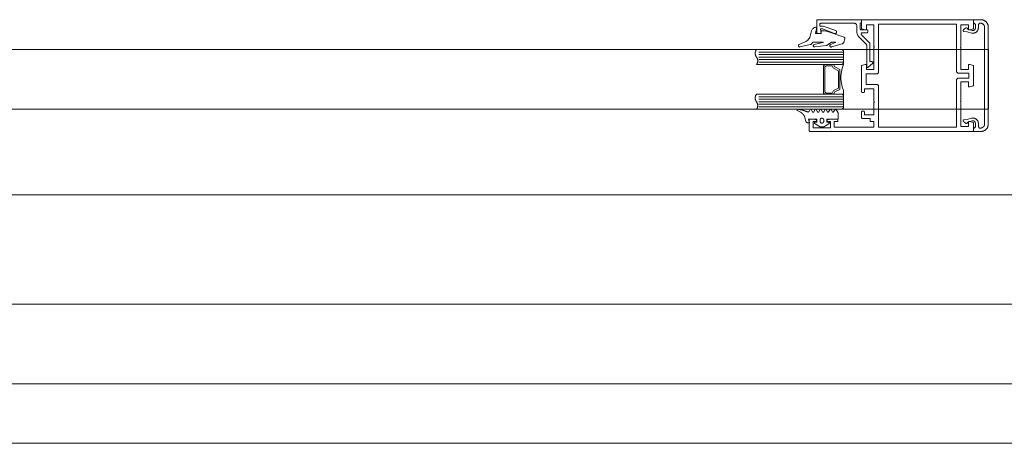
# Model space of a CAD drawing. Header units: millimetres. Extents: x -13532 to 2392, y -5241 to 5322.
# Tile 360 of 401: x -2053 to -2013, y -2001 to -1984. Entities that reach past the tile are written whole.
import ezdxf

# ---------------------------------------------------------------- set-up
doc = ezdxf.new("R2010")
doc.units = ezdxf.units.MM
doc.layers.add('cz-sr', color=150, linetype='Continuous', lineweight=15)
doc.layers.add('drzwi - AGP1', color=7, linetype='Continuous', lineweight=13, true_color=0x7f7f7f)
doc.layers.add('uwagi', color=7, linetype='Continuous', lineweight=50, true_color=0xf82f6b, plot=False)

# ---------------------------------------------------------------- blocks, each defined once
blk = doc.blocks.new('fff')
at = {"layer": 'drzwi - AGP1'}
for p, q in [((-16292.432, 1096.604), (-16295.832, 1096.604)), ((-16292.432, 1096.504), (-16295.832, 1096.504)), ((-16292.432, 1096.404), (-16295.832, 1096.404)), ((-16292.432, 1096.304), (-16295.832, 1096.304)), ((-16292.432, 1096.204), (-16295.832, 1096.204)), ((-16292.432, 1094.804), (-16295.832, 1094.804)), ((-16292.432, 1094.704), (-16295.832, 1094.704)), ((-16292.432, 1094.604), (-16295.832, 1094.604)), ((-16292.432, 1094.504), (-16295.832, 1094.504)), ((-16292.432, 1094.404), (-16295.832, 1094.404))]:
    blk.add_line(p, q, dxfattribs=at)
for points in [[(-16293.107, 1093.804), (-16293.107, 1093.804), (-16292.957, 1093.804), (-16292.957, 1093.554), (-16293.657, 1093.554), (-16293.657, 1093.804), (-16293.507, 1093.804), (-16293.507, 1093.808), (-16293.507, 1093.813), (-16293.508, 1093.817), (-16293.508, 1093.821), (-16293.509, 1093.826), (-16293.51, 1093.83), (-16293.511, 1093.834), (-16293.513, 1093.838), (-16293.514, 1093.842), (-16293.516, 1093.846), (-16293.518, 1093.85), (-16293.52, 1093.854), (-16293.522, 1093.858), (-16293.525, 1093.861), (-16293.527, 1093.865), (-16293.53, 1093.868), (-16293.533, 1093.872), (-16293.536, 1093.875), (-16293.539, 1093.878), (-16293.542, 1093.881), (-16293.546, 1093.883), (-16293.549, 1093.886), (-16293.553, 1093.888), (-16293.557, 1093.891), (-16293.561, 1093.893), (-16293.564, 1093.895), (-16293.568, 1093.896), (-16293.572, 1093.898), (-16293.577, 1093.899), (-16293.581, 1093.901), (-16293.585, 1093.902), (-16293.589, 1093.903), (-16293.594, 1093.903), (-16293.598, 1093.904), (-16293.602, 1093.904), (-16293.607, 1093.904), (-16293.807, 1093.904), (-16293.807, 1093.429), (-16293.782, 1093.404), (-16287.207, 1093.404), (-16287.207, 1093.764), (-16287.357, 1093.804), (-16287.407, 1093.804), (-16287.407, 1093.604), (-16287.707, 1093.604), (-16287.707, 1094.579), (-16287.727, 1094.599), (-16287.707, 1094.619), (-16287.707, 1095.404), (-16287.407, 1095.404), (-16287.407, 1095.204), (-16287.354, 1095.204), (-16287.207, 1095.243), (-16287.207, 1096.064), (-16287.354, 1096.104), (-16287.407, 1096.104), (-16287.407, 1095.904), (-16287.707, 1095.904), (-16287.707, 1096.784), (-16287.727, 1096.804), (-16287.707, 1096.824), (-16287.707, 1097.704), (-16287.407, 1097.704), (-16287.407, 1097.504), (-16287.357, 1097.504), (-16287.207, 1097.544), (-16287.207, 1097.904), (-16291.707, 1097.904), (-16291.707, 1097.544), (-16291.557, 1097.504), (-16291.507, 1097.504), (-16291.507, 1097.704), (-16291.207, 1097.704), (-16291.207, 1096.824), (-16291.187, 1096.804), (-16291.207, 1096.784), (-16291.207, 1095.904), (-16291.507, 1095.904), (-16291.507, 1096.104), (-16291.56, 1096.104), (-16291.707, 1096.064), (-16291.707, 1094.994), (-16291.687, 1094.974), (-16291.607, 1094.974), (-16291.587, 1094.994), (-16291.587, 1095.124), (-16291.206, 1095.124), (-16291.206, 1094.619), (-16291.186, 1094.599), (-16291.206, 1094.579), (-16291.206, 1094.074), (-16291.586, 1094.074), (-16291.586, 1094.204), (-16291.606, 1094.224), (-16291.686, 1094.224), (-16291.706, 1094.204), (-16291.706, 1093.954), (-16291.686, 1093.934), (-16291.356, 1093.934), (-16291.356, 1093.804), (-16291.206, 1093.804), (-16291.206, 1093.584), (-16292.807, 1093.584), (-16292.807, 1093.804), (-16292.657, 1093.804), (-16292.657, 1093.904), (-16293.007, 1093.904), (-16293.011, 1093.904), (-16293.015, 1093.904), (-16293.02, 1093.903), (-16293.024, 1093.903), (-16293.028, 1093.902), (-16293.032, 1093.901), (-16293.037, 1093.9), (-16293.041, 1093.898), (-16293.045, 1093.897), (-16293.049, 1093.895), (-16293.053, 1093.893), (-16293.057, 1093.891), (-16293.06, 1093.889), (-16293.064, 1093.886), (-16293.067, 1093.884), (-16293.071, 1093.881), (-16293.074, 1093.878), (-16293.077, 1093.875), (-16293.08, 1093.872), (-16293.083, 1093.869), (-16293.086, 1093.865), (-16293.089, 1093.862), (-16293.091, 1093.858), (-16293.093, 1093.854), (-16293.095, 1093.85), (-16293.097, 1093.847), (-16293.099, 1093.843), (-16293.101, 1093.838), (-16293.102, 1093.834), (-16293.103, 1093.83), (-16293.104, 1093.826), (-16293.105, 1093.822), (-16293.106, 1093.817), (-16293.106, 1093.813), (-16293.107, 1093.809), (-16293.107, 1093.804)], [(-16291.441, 1095.991), (-16291.261, 1096.148), (-16291.256, 1096.152), (-16291.253, 1096.157), (-16291.25, 1096.163), (-16291.248, 1096.169), (-16291.247, 1096.175), (-16291.246, 1096.181), (-16291.247, 1096.187), (-16291.249, 1096.193), (-16291.251, 1096.198), (-16291.255, 1096.203), (-16291.259, 1096.208), (-16291.263, 1096.212), (-16291.269, 1096.215), (-16291.274, 1096.217), (-16291.28, 1096.218), (-16291.286, 1096.219), (-16291.367, 1096.219), (-16291.367, 1096.921), (-16291.368, 1096.936), (-16291.372, 1096.952), (-16291.378, 1096.966), (-16291.386, 1096.98), (-16291.396, 1096.992), (-16291.703, 1097.298), (-16291.708, 1097.304), (-16291.712, 1097.311), (-16291.716, 1097.318), (-16291.717, 1097.326), (-16291.718, 1097.334), (-16291.717, 1097.342), (-16291.716, 1097.349), (-16291.712, 1097.356), (-16291.708, 1097.363), (-16291.703, 1097.369), (-16291.697, 1097.374), (-16291.691, 1097.378), (-16291.684, 1097.381), (-16291.676, 1097.383), (-16291.668, 1097.384), (-16291.483, 1097.384), (-16291.48, 1097.384), (-16291.476, 1097.385), (-16291.472, 1097.386), (-16291.469, 1097.388), (-16291.466, 1097.391), (-16291.463, 1097.394), (-16291.461, 1097.397), (-16291.46, 1097.401), (-16291.459, 1097.405), (-16291.459, 1097.409), (-16291.459, 1097.479), (-16291.459, 1097.483), (-16291.46, 1097.487), (-16291.461, 1097.49), (-16291.463, 1097.493), (-16291.466, 1097.496), (-16291.469, 1097.499), (-16291.472, 1097.501), (-16291.476, 1097.503), (-16291.48, 1097.503), (-16291.483, 1097.504), (-16291.732, 1097.504), (-16291.736, 1097.504), (-16291.739, 1097.505), (-16291.743, 1097.506), (-16291.746, 1097.508), (-16291.749, 1097.511), (-16291.752, 1097.514), (-16291.754, 1097.517), (-16291.755, 1097.521), (-16291.756, 1097.525), (-16291.757, 1097.529), (-16291.757, 1097.759), (-16291.756, 1097.763), (-16291.755, 1097.766), (-16291.754, 1097.77), (-16291.752, 1097.773), (-16291.749, 1097.776), (-16291.746, 1097.779), (-16291.743, 1097.781), (-16291.739, 1097.782), (-16291.736, 1097.783), (-16291.732, 1097.784), (-16291.707, 1097.784), (-16291.707, 1097.904), (-16293.482, 1097.904), (-16293.486, 1097.903), (-16293.49, 1097.902), (-16293.493, 1097.901), (-16293.496, 1097.899), (-16293.499, 1097.896), (-16293.502, 1097.893), (-16293.504, 1097.89), (-16293.506, 1097.886), (-16293.506, 1097.883), (-16293.507, 1097.879), (-16293.507, 1097.404), (-16293.506, 1097.396), (-16293.504, 1097.388), (-16293.501, 1097.381), (-16293.497, 1097.374), (-16293.492, 1097.369), (-16293.486, 1097.363), (-16293.479, 1097.359), (-16293.472, 1097.356), (-16293.464, 1097.355), (-16293.457, 1097.354), (-16293.327, 1097.354), (-16293.357, 1097.534), (-16293.277, 1097.534), (-16292.787, 1097.356), (-16292.778, 1097.353), (-16292.769, 1097.352), (-16292.759, 1097.352), (-16292.75, 1097.355), (-16292.741, 1097.358), (-16292.733, 1097.362), (-16292.726, 1097.368), (-16292.719, 1097.375), (-16292.714, 1097.383), (-16292.71, 1097.392), (-16292.708, 1097.401), (-16292.707, 1097.41), (-16292.707, 1097.419), (-16292.709, 1097.429), (-16292.712, 1097.437), (-16292.717, 1097.446), (-16292.723, 1097.453), (-16292.73, 1097.459), (-16292.738, 1097.465), (-16292.746, 1097.468), (-16293.256, 1097.654), (-16293.387, 1097.654), (-16293.387, 1097.714), (-16293.386, 1097.722), (-16293.384, 1097.729), (-16293.381, 1097.737), (-16293.377, 1097.743), (-16293.372, 1097.749), (-16293.366, 1097.754), (-16293.359, 1097.758), (-16293.352, 1097.761), (-16293.344, 1097.763), (-16293.337, 1097.764), (-16291.997, 1097.764), (-16291.981, 1097.763), (-16291.966, 1097.759), (-16291.951, 1097.753), (-16291.938, 1097.745), (-16291.926, 1097.735), (-16291.916, 1097.723), (-16291.908, 1097.709), (-16291.902, 1097.695), (-16291.898, 1097.68), (-16291.897, 1097.664), (-16291.897, 1097.459), (-16291.892, 1097.397), (-16291.877, 1097.336), (-16291.853, 1097.278), (-16291.82, 1097.224), (-16291.78, 1097.177), (-16291.511, 1096.908), (-16291.506, 1096.902), (-16291.502, 1096.896), (-16291.499, 1096.888), (-16291.497, 1096.881), (-16291.497, 1096.873), (-16291.497, 1096.014), (-16291.495, 1096.008), (-16291.493, 1096.003), (-16291.491, 1095.998), (-16291.487, 1095.994), (-16291.483, 1095.99), (-16291.478, 1095.987), (-16291.473, 1095.985), (-16291.468, 1095.984), (-16291.462, 1095.983), (-16291.457, 1095.984), (-16291.451, 1095.985), (-16291.446, 1095.988), (-16291.441, 1095.991)], [(-16287.177, 1097.769), (-16287.127, 1097.719), (-16287.127, 1097.574), (-16287.127, 1097.569), (-16287.128, 1097.564), (-16287.128, 1097.559), (-16287.129, 1097.554), (-16287.13, 1097.549), (-16287.132, 1097.544), (-16287.133, 1097.539), (-16287.135, 1097.534), (-16287.137, 1097.53), (-16287.14, 1097.525), (-16287.142, 1097.521), (-16287.145, 1097.517), (-16287.148, 1097.513), (-16287.152, 1097.509), (-16287.155, 1097.505), (-16287.159, 1097.501), (-16287.162, 1097.498), (-16287.166, 1097.495), (-16287.17, 1097.492), (-16287.175, 1097.489), (-16287.179, 1097.486), (-16287.184, 1097.484), (-16287.188, 1097.482), (-16287.193, 1097.48), (-16287.198, 1097.478), (-16287.203, 1097.477), (-16287.208, 1097.476), (-16287.213, 1097.475), (-16287.218, 1097.474), (-16287.223, 1097.474), (-16287.228, 1097.474), (-16287.233, 1097.474), (-16287.238, 1097.475), (-16287.243, 1097.475), (-16287.248, 1097.476), (-16287.253, 1097.477), (-16287.437, 1097.527), (-16287.453, 1097.57), (-16287.487, 1097.584), (-16287.491, 1097.582), (-16287.496, 1097.58), (-16287.501, 1097.578), (-16287.505, 1097.576), (-16287.51, 1097.574), (-16287.514, 1097.572), (-16287.519, 1097.569), (-16287.523, 1097.567), (-16287.527, 1097.564), (-16287.532, 1097.562), (-16287.536, 1097.559), (-16287.54, 1097.556), (-16287.544, 1097.553), (-16287.549, 1097.55), (-16287.553, 1097.547), (-16287.557, 1097.544), (-16287.561, 1097.541), (-16287.565, 1097.538), (-16287.569, 1097.535), (-16287.572, 1097.532), (-16287.576, 1097.528), (-16287.58, 1097.525), (-16287.584, 1097.521), (-16287.587, 1097.518), (-16287.591, 1097.514), (-16287.594, 1097.51), (-16287.598, 1097.507), (-16287.601, 1097.503), (-16287.604, 1097.499), (-16287.607, 1097.495), (-16287.611, 1097.491), (-16287.614, 1097.487), (-16287.617, 1097.483), (-16287.62, 1097.479), (-16287.623, 1097.475), (-16287.625, 1097.471), (-16287.607, 1097.432), (-16287.461, 1097.419), (-16287.284, 1097.372), (-16287.273, 1097.369), (-16287.262, 1097.367), (-16287.251, 1097.366), (-16287.24, 1097.365), (-16287.229, 1097.364), (-16287.218, 1097.365), (-16287.206, 1097.365), (-16287.195, 1097.367), (-16287.184, 1097.369), (-16287.173, 1097.371), (-16287.163, 1097.374), (-16287.152, 1097.378), (-16287.141, 1097.382), (-16287.131, 1097.386), (-16287.121, 1097.391), (-16287.112, 1097.397), (-16287.102, 1097.403), (-16287.093, 1097.41), (-16287.085, 1097.417), (-16287.076, 1097.424), (-16287.068, 1097.432), (-16287.061, 1097.441), (-16287.054, 1097.449), (-16287.047, 1097.458), (-16287.041, 1097.468), (-16287.035, 1097.477), (-16287.03, 1097.487), (-16287.025, 1097.497), (-16287.021, 1097.508), (-16287.017, 1097.518), (-16287.014, 1097.529), (-16287.012, 1097.54), (-16287.01, 1097.551), (-16287.008, 1097.562), (-16287.007, 1097.573), (-16287.007, 1097.584), (-16287.007, 1097.717), (-16286.957, 1097.767), (-16286.915, 1097.766), (-16286.908, 1097.766), (-16286.901, 1097.766), (-16286.895, 1097.765), (-16286.888, 1097.764), (-16286.881, 1097.762), (-16286.874, 1097.761), (-16286.867, 1097.759), (-16286.861, 1097.756), (-16286.854, 1097.754), (-16286.848, 1097.751), (-16286.842, 1097.748), (-16286.836, 1097.744), (-16286.83, 1097.741), (-16286.824, 1097.737), (-16286.819, 1097.733), (-16286.813, 1097.728), (-16286.808, 1097.724), (-16286.803, 1097.719), (-16286.798, 1097.714), (-16286.794, 1097.709), (-16286.789, 1097.703), (-16286.785, 1097.698), (-16286.781, 1097.692), (-16286.778, 1097.686), (-16286.775, 1097.68), (-16286.772, 1097.674), (-16286.769, 1097.667), (-16286.766, 1097.661), (-16286.764, 1097.654), (-16286.762, 1097.648), (-16286.76, 1097.641), (-16286.759, 1097.634), (-16286.758, 1097.627), (-16286.757, 1097.62), (-16286.757, 1097.613), (-16286.757, 1097.606), (-16286.757, 1093.707), (-16286.757, 1093.7), (-16286.757, 1093.693), (-16286.758, 1093.686), (-16286.759, 1093.679), (-16286.76, 1093.672), (-16286.762, 1093.666), (-16286.764, 1093.659), (-16286.766, 1093.652), (-16286.769, 1093.646), (-16286.772, 1093.639), (-16286.775, 1093.633), (-16286.778, 1093.627), (-16286.781, 1093.621), (-16286.785, 1093.615), (-16286.789, 1093.61), (-16286.794, 1093.604), (-16286.798, 1093.599), (-16286.803, 1093.594), (-16286.808, 1093.589), (-16286.813, 1093.585), (-16286.819, 1093.58), (-16286.824, 1093.576), (-16286.83, 1093.572), (-16286.836, 1093.569), (-16286.842, 1093.565), (-16286.848, 1093.562), (-16286.854, 1093.559), (-16286.861, 1093.557), (-16286.867, 1093.554), (-16286.874, 1093.552), (-16286.881, 1093.551), (-16286.888, 1093.549), (-16286.895, 1093.548), (-16286.901, 1093.547), (-16286.908, 1093.547), (-16286.915, 1093.547), (-16286.957, 1093.546), (-16287.007, 1093.596), (-16287.007, 1093.729), (-16287.007, 1093.74), (-16287.008, 1093.751), (-16287.01, 1093.762), (-16287.012, 1093.773), (-16287.014, 1093.784), (-16287.017, 1093.795), (-16287.021, 1093.805), (-16287.025, 1093.816), (-16287.03, 1093.826), (-16287.035, 1093.836), (-16287.041, 1093.846), (-16287.047, 1093.855), (-16287.054, 1093.864), (-16287.061, 1093.873), (-16287.068, 1093.881), (-16287.076, 1093.889), (-16287.085, 1093.896), (-16287.093, 1093.903), (-16287.102, 1093.91), (-16287.112, 1093.916), (-16287.121, 1093.922), (-16287.131, 1093.927), (-16287.141, 1093.931), (-16287.152, 1093.935), (-16287.163, 1093.939), (-16287.173, 1093.942), (-16287.184, 1093.944), (-16287.195, 1093.946), (-16287.206, 1093.948), (-16287.218, 1093.948), (-16287.229, 1093.949), (-16287.24, 1093.948), (-16287.251, 1093.947), (-16287.262, 1093.946), (-16287.273, 1093.944), (-16287.284, 1093.941), (-16287.461, 1093.894), (-16287.607, 1093.881), (-16287.625, 1093.842), (-16287.623, 1093.838), (-16287.62, 1093.834), (-16287.617, 1093.83), (-16287.614, 1093.826), (-16287.611, 1093.822), (-16287.607, 1093.818), (-16287.604, 1093.814), (-16287.601, 1093.81), (-16287.598, 1093.806), (-16287.594, 1093.803), (-16287.591, 1093.799), (-16287.587, 1093.795), (-16287.584, 1093.792), (-16287.58, 1093.788), (-16287.576, 1093.785), (-16287.572, 1093.782), (-16287.569, 1093.778), (-16287.565, 1093.775), (-16287.561, 1093.772), (-16287.557, 1093.769), (-16287.553, 1093.766), (-16287.549, 1093.763), (-16287.544, 1093.76), (-16287.54, 1093.757), (-16287.536, 1093.754), (-16287.532, 1093.752), (-16287.527, 1093.749), (-16287.523, 1093.746), (-16287.519, 1093.744), (-16287.514, 1093.742), (-16287.51, 1093.739), (-16287.505, 1093.737), (-16287.501, 1093.735), (-16287.496, 1093.733), (-16287.491, 1093.731), (-16287.487, 1093.729), (-16287.453, 1093.743), (-16287.437, 1093.786), (-16287.253, 1093.836), (-16287.248, 1093.837), (-16287.243, 1093.838), (-16287.238, 1093.838), (-16287.233, 1093.839), (-16287.228, 1093.839), (-16287.223, 1093.839), (-16287.218, 1093.839), (-16287.213, 1093.838), (-16287.208, 1093.837), (-16287.203, 1093.836), (-16287.198, 1093.835), (-16287.193, 1093.833), (-16287.188, 1093.831), (-16287.184, 1093.829), (-16287.179, 1093.827), (-16287.175, 1093.824), (-16287.17, 1093.821), (-16287.166, 1093.818), (-16287.162, 1093.815), (-16287.159, 1093.812), (-16287.155, 1093.808), (-16287.152, 1093.804), (-16287.148, 1093.8), (-16287.145, 1093.796), (-16287.142, 1093.792), (-16287.14, 1093.788), (-16287.137, 1093.783), (-16287.135, 1093.779), (-16287.133, 1093.774), (-16287.132, 1093.769), (-16287.13, 1093.764), (-16287.129, 1093.759), (-16287.128, 1093.754), (-16287.128, 1093.749), (-16287.127, 1093.744), (-16287.127, 1093.739), (-16287.127, 1093.594), (-16287.177, 1093.544), (-16287.207, 1093.544), (-16287.207, 1093.404), (-16286.904, 1093.407), (-16286.891, 1093.407), (-16286.878, 1093.408), (-16286.865, 1093.41), (-16286.852, 1093.412), (-16286.84, 1093.414), (-16286.827, 1093.418), (-16286.814, 1093.421), (-16286.802, 1093.426), (-16286.79, 1093.43), (-16286.778, 1093.436), (-16286.767, 1093.441), (-16286.755, 1093.448), (-16286.744, 1093.455), (-16286.733, 1093.462), (-16286.723, 1093.47), (-16286.713, 1093.478), (-16286.703, 1093.486), (-16286.694, 1093.496), (-16286.685, 1093.505), (-16286.676, 1093.515), (-16286.668, 1093.525), (-16286.66, 1093.535), (-16286.653, 1093.546), (-16286.646, 1093.557), (-16286.64, 1093.569), (-16286.634, 1093.581), (-16286.629, 1093.593), (-16286.625, 1093.605), (-16286.62, 1093.617), (-16286.617, 1093.629), (-16286.614, 1093.642), (-16286.611, 1093.655), (-16286.609, 1093.668), (-16286.608, 1093.681), (-16286.607, 1093.694), (-16286.607, 1093.707), (-16286.607, 1097.606), (-16286.607, 1097.619), (-16286.608, 1097.632), (-16286.609, 1097.645), (-16286.611, 1097.658), (-16286.614, 1097.671), (-16286.617, 1097.684), (-16286.62, 1097.696), (-16286.625, 1097.708), (-16286.629, 1097.721), (-16286.634, 1097.732), (-16286.64, 1097.744), (-16286.646, 1097.756), (-16286.653, 1097.767), (-16286.66, 1097.778), (-16286.668, 1097.788), (-16286.676, 1097.798), (-16286.685, 1097.808), (-16286.694, 1097.818), (-16286.703, 1097.827), (-16286.713, 1097.835), (-16286.723, 1097.843), (-16286.733, 1097.851), (-16286.744, 1097.858), (-16286.755, 1097.865), (-16286.767, 1097.872), (-16286.778, 1097.877), (-16286.79, 1097.883), (-16286.802, 1097.888), (-16286.814, 1097.892), (-16286.827, 1097.896), (-16286.84, 1097.899), (-16286.852, 1097.901), (-16286.865, 1097.903), (-16286.878, 1097.905), (-16286.891, 1097.906), (-16286.904, 1097.906), (-16287.207, 1097.909), (-16287.207, 1097.769), (-16287.177, 1097.769)], [(-16293.766, 1096.906), (-16293.751, 1096.911), (-16293.737, 1096.917), (-16293.725, 1096.926), (-16293.714, 1096.937), (-16293.704, 1096.949), (-16293.668, 1097.006), (-16293.264, 1097.006), (-16293.262, 1097.005), (-16293.26, 1097.005), (-16293.259, 1097.005), (-16293.258, 1097.004), (-16293.256, 1097.003), (-16293.256, 1097.002), (-16293.255, 1097), (-16293.254, 1096.999), (-16293.254, 1096.997), (-16293.253, 1096.996), (-16293.254, 1096.994), (-16293.254, 1096.993), (-16293.254, 1096.991), (-16293.255, 1096.99), (-16293.256, 1096.989), (-16293.257, 1096.988), (-16293.259, 1096.987), (-16293.26, 1096.986), (-16293.261, 1096.986), (-16293.606, 1096.913), (-16293.614, 1096.91), (-16293.621, 1096.907), (-16293.628, 1096.902), (-16293.634, 1096.896), (-16293.639, 1096.889), (-16293.643, 1096.882), (-16293.645, 1096.874), (-16293.647, 1096.866), (-16293.647, 1096.858), (-16293.645, 1096.849), (-16293.643, 1096.842), (-16293.639, 1096.834), (-16293.634, 1096.828), (-16293.628, 1096.822), (-16293.621, 1096.817), (-16293.613, 1096.813), (-16293.605, 1096.811), (-16293.597, 1096.81), (-16293.589, 1096.811), (-16293.133, 1096.866), (-16293.117, 1096.87), (-16293.101, 1096.876), (-16293.087, 1096.885), (-16292.918, 1097.006), (-16292.766, 1097.006), (-16292.764, 1097.005), (-16292.763, 1097.005), (-16292.761, 1097.005), (-16292.76, 1097.004), (-16292.758, 1097.003), (-16292.757, 1097.002), (-16292.757, 1097), (-16292.756, 1096.999), (-16292.756, 1096.997), (-16292.755, 1096.996), (-16292.756, 1096.994), (-16292.756, 1096.993), (-16292.757, 1096.991), (-16292.757, 1096.99), (-16292.758, 1096.989), (-16292.759, 1096.988), (-16292.761, 1096.987), (-16292.762, 1096.986), (-16292.944, 1096.909), (-16292.951, 1096.906), (-16292.958, 1096.902), (-16292.965, 1096.897), (-16292.97, 1096.891), (-16292.975, 1096.884), (-16292.978, 1096.876), (-16292.98, 1096.869), (-16292.981, 1096.86), (-16292.98, 1096.852), (-16292.979, 1096.845), (-16292.976, 1096.837), (-16292.972, 1096.83), (-16292.967, 1096.824), (-16292.961, 1096.818), (-16292.954, 1096.814), (-16292.947, 1096.81), (-16292.939, 1096.808), (-16292.931, 1096.807), (-16292.923, 1096.808), (-16292.915, 1096.809), (-16292.485, 1096.932), (-16292.47, 1096.938), (-16292.456, 1096.947), (-16292.443, 1096.957), (-16292.432, 1096.97), (-16292.423, 1096.984), (-16292.417, 1096.999), (-16292.376, 1097.136), (-16292.374, 1097.143), (-16292.373, 1097.151), (-16292.374, 1097.159), (-16292.376, 1097.167), (-16292.379, 1097.174), (-16292.383, 1097.181), (-16292.388, 1097.187), (-16292.394, 1097.192), (-16292.4, 1097.196), (-16292.408, 1097.199), (-16293.029, 1097.425), (-16293.113, 1097.448), (-16293.2, 1097.456), (-16293.328, 1097.456), (-16293.328, 1097.356), (-16293.562, 1097.356), (-16293.51, 1097.603), (-16293.54, 1097.603), (-16293.57, 1097.598), (-16293.599, 1097.589), (-16293.627, 1097.575), (-16293.651, 1097.557), (-16293.673, 1097.536), (-16293.691, 1097.511), (-16293.706, 1097.484), (-16293.716, 1097.456), (-16293.776, 1097.24), (-16293.789, 1097.197), (-16293.809, 1097.156), (-16293.835, 1097.119), (-16293.866, 1097.085), (-16293.902, 1097.058), (-16293.942, 1097.035), (-16294.217, 1096.907), (-16294.224, 1096.903), (-16294.23, 1096.898), (-16294.235, 1096.892), (-16294.24, 1096.886), (-16294.243, 1096.878), (-16294.246, 1096.871), (-16294.247, 1096.863), (-16294.247, 1096.855), (-16294.245, 1096.847), (-16294.243, 1096.839), (-16294.239, 1096.832), (-16294.234, 1096.826), (-16294.228, 1096.82), (-16294.222, 1096.816), (-16294.215, 1096.812), (-16294.207, 1096.81), (-16294.199, 1096.808), (-16294.191, 1096.808), (-16294.183, 1096.81), (-16293.766, 1096.906)], [(-16287.837, 1095.554), (-16287.387, 1095.554), (-16287.387, 1095.754), (-16287.837, 1095.754), (-16287.887, 1095.804), (-16287.887, 1097.724), (-16291.027, 1097.724), (-16291.027, 1095.774), (-16291.077, 1095.724), (-16291.526, 1095.724), (-16291.526, 1095.304), (-16291.076, 1095.304), (-16291.026, 1095.254), (-16291.026, 1093.584), (-16287.887, 1093.584), (-16287.887, 1095.504), (-16287.837, 1095.554)], [(-16292.482, 1096.104), (-16295.932, 1096.104), (-16295.926, 1096.111), (-16295.921, 1096.119), (-16295.917, 1096.126), (-16295.912, 1096.134), (-16295.908, 1096.142), (-16295.904, 1096.15), (-16295.901, 1096.158), (-16295.897, 1096.166), (-16295.895, 1096.175), (-16295.892, 1096.183), (-16295.889, 1096.192), (-16295.887, 1096.201), (-16295.886, 1096.209), (-16295.884, 1096.218), (-16295.883, 1096.227), (-16295.882, 1096.236), (-16295.882, 1096.245), (-16295.882, 1096.254), (-16295.882, 1096.263), (-16295.882, 1096.272), (-16295.883, 1096.281), (-16295.884, 1096.289), (-16295.886, 1096.298), (-16295.887, 1096.307), (-16295.889, 1096.316), (-16295.892, 1096.324), (-16295.895, 1096.333), (-16295.897, 1096.341), (-16295.901, 1096.35), (-16295.904, 1096.358), (-16295.908, 1096.366), (-16295.912, 1096.374), (-16295.917, 1096.382), (-16295.921, 1096.389), (-16295.926, 1096.397), (-16295.932, 1096.404), (-16295.937, 1096.411), (-16295.942, 1096.419), (-16295.947, 1096.426), (-16295.951, 1096.434), (-16295.955, 1096.442), (-16295.959, 1096.45), (-16295.963, 1096.458), (-16295.966, 1096.466), (-16295.969, 1096.475), (-16295.972, 1096.483), (-16295.974, 1096.492), (-16295.976, 1096.501), (-16295.978, 1096.509), (-16295.979, 1096.518), (-16295.98, 1096.527), (-16295.981, 1096.536), (-16295.982, 1096.545), (-16295.982, 1096.554), (-16295.982, 1096.563), (-16295.981, 1096.572), (-16295.98, 1096.581), (-16295.979, 1096.589), (-16295.978, 1096.598), (-16295.976, 1096.607), (-16295.974, 1096.616), (-16295.972, 1096.624), (-16295.969, 1096.633), (-16295.966, 1096.641), (-16295.963, 1096.65), (-16295.959, 1096.658), (-16295.955, 1096.666), (-16295.951, 1096.674), (-16295.947, 1096.682), (-16295.942, 1096.689), (-16295.937, 1096.697), (-16295.932, 1096.704), (-16292.482, 1096.704), (-16292.432, 1096.654), (-16292.432, 1096.154), (-16292.482, 1096.104)], [(-16293.184, 1094.904), (-16293.234, 1094.954), (-16293.234, 1096.054), (-16293.184, 1096.104), (-16292.834, 1096.104), (-16292.784, 1096.004), (-16292.584, 1095.904), (-16292.584, 1095.104), (-16292.784, 1095.004), (-16292.834, 1094.904), (-16293.184, 1094.904)], [(-16293.134, 1094.954), (-16293.184, 1095.004), (-16293.184, 1096.004), (-16293.134, 1096.054), (-16292.884, 1096.054), (-16292.834, 1095.954), (-16292.634, 1095.854), (-16292.634, 1095.154), (-16292.834, 1095.054), (-16292.884, 1094.954), (-16293.134, 1094.954)], [(-16292.534, 1095.654), (-16292.514, 1095.804), (-16292.484, 1095.954), (-16292.434, 1096.104), (-16292.434, 1096.154), (-16292.484, 1096.104), (-16292.834, 1096.104), (-16292.784, 1096.004), (-16292.584, 1095.904), (-16292.584, 1095.104), (-16292.784, 1095.004), (-16292.834, 1094.904), (-16292.484, 1094.904), (-16292.434, 1094.854), (-16292.434, 1095.054), (-16292.484, 1095.204), (-16292.514, 1095.354), (-16292.534, 1095.504), (-16292.534, 1095.654)], [(-16292.482, 1094.304), (-16295.932, 1094.304), (-16295.926, 1094.311), (-16295.921, 1094.319), (-16295.917, 1094.326), (-16295.912, 1094.334), (-16295.908, 1094.342), (-16295.904, 1094.35), (-16295.901, 1094.358), (-16295.897, 1094.366), (-16295.895, 1094.375), (-16295.892, 1094.383), (-16295.889, 1094.392), (-16295.887, 1094.401), (-16295.886, 1094.409), (-16295.884, 1094.418), (-16295.883, 1094.427), (-16295.882, 1094.436), (-16295.882, 1094.445), (-16295.882, 1094.454), (-16295.882, 1094.463), (-16295.882, 1094.472), (-16295.883, 1094.481), (-16295.884, 1094.489), (-16295.886, 1094.498), (-16295.887, 1094.507), (-16295.889, 1094.516), (-16295.892, 1094.524), (-16295.895, 1094.533), (-16295.897, 1094.541), (-16295.901, 1094.55), (-16295.904, 1094.558), (-16295.908, 1094.566), (-16295.912, 1094.574), (-16295.917, 1094.582), (-16295.921, 1094.589), (-16295.926, 1094.597), (-16295.932, 1094.604), (-16295.937, 1094.611), (-16295.942, 1094.619), (-16295.947, 1094.626), (-16295.951, 1094.634), (-16295.955, 1094.642), (-16295.959, 1094.65), (-16295.963, 1094.658), (-16295.966, 1094.666), (-16295.969, 1094.675), (-16295.972, 1094.683), (-16295.974, 1094.692), (-16295.976, 1094.701), (-16295.978, 1094.709), (-16295.979, 1094.718), (-16295.98, 1094.727), (-16295.981, 1094.736), (-16295.982, 1094.745), (-16295.982, 1094.754), (-16295.982, 1094.763), (-16295.981, 1094.772), (-16295.98, 1094.781), (-16295.979, 1094.789), (-16295.978, 1094.798), (-16295.976, 1094.807), (-16295.974, 1094.816), (-16295.972, 1094.824), (-16295.969, 1094.833), (-16295.966, 1094.841), (-16295.963, 1094.85), (-16295.959, 1094.858), (-16295.955, 1094.866), (-16295.951, 1094.874), (-16295.947, 1094.882), (-16295.942, 1094.889), (-16295.937, 1094.897), (-16295.932, 1094.904), (-16292.482, 1094.904), (-16292.432, 1094.854), (-16292.432, 1094.354), (-16292.482, 1094.304)], [(-16294.158, 1094.184), (-16294.152, 1094.181), (-16294.147, 1094.178), (-16294.142, 1094.174), (-16294.137, 1094.171), (-16294.131, 1094.168), (-16294.126, 1094.164), (-16294.121, 1094.161), (-16294.116, 1094.157), (-16294.111, 1094.153), (-16294.107, 1094.149), (-16294.102, 1094.146), (-16294.097, 1094.142), (-16294.092, 1094.137), (-16294.088, 1094.133), (-16294.083, 1094.129), (-16294.079, 1094.125), (-16294.075, 1094.12), (-16294.07, 1094.116), (-16294.066, 1094.111), (-16294.062, 1094.107), (-16294.058, 1094.102), (-16294.054, 1094.097), (-16294.05, 1094.093), (-16294.046, 1094.088), (-16294.043, 1094.083), (-16294.039, 1094.078), (-16294.035, 1094.073), (-16294.032, 1094.068), (-16294.029, 1094.063), (-16294.025, 1094.057), (-16294.022, 1094.052), (-16294.019, 1094.047), (-16294.016, 1094.041), (-16294.013, 1094.036), (-16294.01, 1094.03), (-16294.008, 1094.025), (-16294.005, 1094.019), (-16294.002, 1094.014), (-16294, 1094.008), (-16293.998, 1094.002), (-16293.995, 1093.997), (-16293.993, 1093.991), (-16293.991, 1093.985), (-16293.989, 1093.979), (-16293.987, 1093.973), (-16293.986, 1093.967), (-16293.984, 1093.961), (-16293.984, 1093.961), (-16293.948, 1093.828), (-16293.947, 1093.825), (-16293.947, 1093.822), (-16293.946, 1093.82), (-16293.945, 1093.817), (-16293.944, 1093.814), (-16293.943, 1093.812), (-16293.941, 1093.809), (-16293.94, 1093.807), (-16293.939, 1093.804), (-16293.937, 1093.802), (-16293.936, 1093.8), (-16293.934, 1093.797), (-16293.933, 1093.795), (-16293.931, 1093.793), (-16293.929, 1093.791), (-16293.928, 1093.789), (-16293.926, 1093.786), (-16293.924, 1093.784), (-16293.922, 1093.782), (-16293.92, 1093.78), (-16293.918, 1093.779), (-16293.916, 1093.777), (-16293.914, 1093.775), (-16293.911, 1093.773), (-16293.909, 1093.772), (-16293.907, 1093.77), (-16293.904, 1093.769), (-16293.902, 1093.767), (-16293.9, 1093.766), (-16293.897, 1093.765), (-16293.895, 1093.763), (-16293.892, 1093.762), (-16293.89, 1093.761), (-16293.887, 1093.76), (-16293.884, 1093.759), (-16293.882, 1093.758), (-16293.879, 1093.757), (-16293.876, 1093.757), (-16293.874, 1093.756), (-16293.871, 1093.755), (-16293.868, 1093.755), (-16293.865, 1093.754), (-16293.863, 1093.754), (-16293.86, 1093.754), (-16293.857, 1093.754), (-16293.854, 1093.754), (-16293.852, 1093.754), (-16293.852, 1093.754), (-16293.802, 1093.754), (-16293.842, 1093.904), (-16293.502, 1093.904), (-16293.502, 1093.784), (-16293.601, 1093.784), (-16293.601, 1093.754), (-16293.601, 1093.753), (-16293.601, 1093.752), (-16293.601, 1093.751), (-16293.601, 1093.75), (-16293.601, 1093.749), (-16293.601, 1093.748), (-16293.601, 1093.747), (-16293.601, 1093.745), (-16293.6, 1093.744), (-16293.6, 1093.743), (-16293.6, 1093.742), (-16293.6, 1093.741), (-16293.599, 1093.74), (-16293.599, 1093.739), (-16293.599, 1093.738), (-16293.598, 1093.737), (-16293.598, 1093.736), (-16293.597, 1093.735), (-16293.597, 1093.734), (-16293.596, 1093.733), (-16293.596, 1093.732), (-16293.595, 1093.731), (-16293.595, 1093.73), (-16293.594, 1093.729), (-16293.594, 1093.728), (-16293.593, 1093.727), (-16293.593, 1093.726), (-16293.592, 1093.725), (-16293.591, 1093.724), (-16293.591, 1093.723), (-16293.59, 1093.722), (-16293.589, 1093.722), (-16293.588, 1093.721), (-16293.588, 1093.72), (-16293.587, 1093.719), (-16293.586, 1093.718), (-16293.585, 1093.718), (-16293.584, 1093.717), (-16293.584, 1093.716), (-16293.583, 1093.715), (-16293.582, 1093.715), (-16293.581, 1093.714), (-16293.58, 1093.713), (-16293.579, 1093.713), (-16293.578, 1093.712), (-16293.577, 1093.712), (-16293.576, 1093.711), (-16293.576, 1093.711), (-16293.374, 1093.594), (-16293.229, 1093.594), (-16293.026, 1093.711), (-16293.025, 1093.712), (-16293.024, 1093.712), (-16293.023, 1093.713), (-16293.023, 1093.713), (-16293.022, 1093.714), (-16293.021, 1093.715), (-16293.02, 1093.715), (-16293.019, 1093.716), (-16293.018, 1093.717), (-16293.017, 1093.718), (-16293.017, 1093.718), (-16293.016, 1093.719), (-16293.015, 1093.72), (-16293.014, 1093.721), (-16293.013, 1093.722), (-16293.013, 1093.722), (-16293.012, 1093.723), (-16293.011, 1093.724), (-16293.011, 1093.725), (-16293.01, 1093.726), (-16293.009, 1093.727), (-16293.009, 1093.728), (-16293.008, 1093.729), (-16293.008, 1093.73), (-16293.007, 1093.731), (-16293.007, 1093.732), (-16293.006, 1093.733), (-16293.006, 1093.734), (-16293.005, 1093.735), (-16293.005, 1093.736), (-16293.004, 1093.737), (-16293.004, 1093.738), (-16293.004, 1093.739), (-16293.003, 1093.74), (-16293.003, 1093.741), (-16293.003, 1093.742), (-16293.003, 1093.743), (-16293.002, 1093.744), (-16293.002, 1093.745), (-16293.002, 1093.747), (-16293.002, 1093.748), (-16293.002, 1093.749), (-16293.001, 1093.75), (-16293.001, 1093.751), (-16293.001, 1093.752), (-16293.001, 1093.753), (-16293.001, 1093.754), (-16293.001, 1093.754), (-16293.001, 1093.784), (-16293.101, 1093.784), (-16293.101, 1093.904), (-16292.651, 1093.904), (-16292.651, 1094.154), (-16292.729, 1094.291), (-16292.73, 1094.292), (-16292.731, 1094.293), (-16292.731, 1094.294), (-16292.732, 1094.295), (-16292.733, 1094.296), (-16292.733, 1094.297), (-16292.734, 1094.297), (-16292.735, 1094.298), (-16292.736, 1094.299), (-16292.737, 1094.299), (-16292.738, 1094.3), (-16292.739, 1094.301), (-16292.74, 1094.301), (-16292.741, 1094.302), (-16292.742, 1094.302), (-16292.743, 1094.302), (-16292.744, 1094.303), (-16292.745, 1094.303), (-16292.746, 1094.303), (-16292.747, 1094.304), (-16292.748, 1094.304), (-16292.749, 1094.304), (-16292.75, 1094.304), (-16292.752, 1094.304), (-16292.753, 1094.304), (-16292.754, 1094.304), (-16292.755, 1094.304), (-16292.756, 1094.303), (-16292.757, 1094.303), (-16292.758, 1094.303), (-16292.759, 1094.303), (-16292.76, 1094.302), (-16292.761, 1094.302), (-16292.762, 1094.301), (-16292.763, 1094.301), (-16292.764, 1094.3), (-16292.765, 1094.3), (-16292.766, 1094.299), (-16292.767, 1094.298), (-16292.768, 1094.297), (-16292.769, 1094.297), (-16292.769, 1094.296), (-16292.77, 1094.295), (-16292.771, 1094.294), (-16292.772, 1094.293), (-16292.772, 1094.292), (-16292.773, 1094.291), (-16292.773, 1094.291), (-16292.829, 1094.194), (-16292.83, 1094.193), (-16292.83, 1094.192), (-16292.831, 1094.191), (-16292.832, 1094.19), (-16292.833, 1094.189), (-16292.833, 1094.188), (-16292.834, 1094.188), (-16292.835, 1094.187), (-16292.836, 1094.186), (-16292.837, 1094.185), (-16292.838, 1094.185), (-16292.839, 1094.184), (-16292.84, 1094.184), (-16292.841, 1094.183), (-16292.842, 1094.183), (-16292.843, 1094.182), (-16292.844, 1094.182), (-16292.845, 1094.182), (-16292.846, 1094.182), (-16292.847, 1094.181), (-16292.848, 1094.181), (-16292.849, 1094.181), (-16292.85, 1094.181), (-16292.851, 1094.181), (-16292.853, 1094.181), (-16292.854, 1094.181), (-16292.855, 1094.181), (-16292.856, 1094.182), (-16292.857, 1094.182), (-16292.858, 1094.182), (-16292.859, 1094.182), (-16292.86, 1094.183), (-16292.861, 1094.183), (-16292.862, 1094.184), (-16292.863, 1094.184), (-16292.864, 1094.185), (-16292.865, 1094.185), (-16292.866, 1094.186), (-16292.867, 1094.187), (-16292.868, 1094.188), (-16292.868, 1094.188), (-16292.869, 1094.189), (-16292.87, 1094.19), (-16292.871, 1094.191), (-16292.871, 1094.192), (-16292.872, 1094.193), (-16292.873, 1094.194), (-16292.873, 1094.194), (-16292.929, 1094.291), (-16292.93, 1094.292), (-16292.93, 1094.293), (-16292.931, 1094.294), (-16292.932, 1094.295), (-16292.932, 1094.296), (-16292.933, 1094.297), (-16292.934, 1094.297), (-16292.935, 1094.298), (-16292.936, 1094.299), (-16292.936, 1094.299), (-16292.937, 1094.3), (-16292.938, 1094.301), (-16292.939, 1094.301), (-16292.94, 1094.302), (-16292.941, 1094.302), (-16292.942, 1094.302), (-16292.943, 1094.303), (-16292.945, 1094.303), (-16292.946, 1094.303), (-16292.947, 1094.304), (-16292.948, 1094.304), (-16292.949, 1094.304), (-16292.95, 1094.304), (-16292.951, 1094.304), (-16292.952, 1094.304), (-16292.953, 1094.304), (-16292.955, 1094.304), (-16292.956, 1094.303), (-16292.957, 1094.303), (-16292.958, 1094.303), (-16292.959, 1094.302), (-16292.96, 1094.302), (-16292.961, 1094.302), (-16292.962, 1094.301), (-16292.963, 1094.301), (-16292.964, 1094.3), (-16292.965, 1094.299), (-16292.966, 1094.299), (-16292.967, 1094.298), (-16292.967, 1094.297), (-16292.968, 1094.297), (-16292.969, 1094.296), (-16292.97, 1094.295), (-16292.97, 1094.294), (-16292.971, 1094.293), (-16292.972, 1094.292), (-16292.972, 1094.291), (-16292.972, 1094.291), (-16293.029, 1094.193), (-16293.03, 1094.192), (-16293.03, 1094.191), (-16293.031, 1094.19), (-16293.032, 1094.19), (-16293.032, 1094.189), (-16293.033, 1094.188), (-16293.034, 1094.187), (-16293.035, 1094.186), (-16293.036, 1094.186), (-16293.036, 1094.185), (-16293.037, 1094.184), (-16293.038, 1094.184), (-16293.039, 1094.183), (-16293.04, 1094.183), (-16293.041, 1094.182), (-16293.042, 1094.182), (-16293.043, 1094.182), (-16293.045, 1094.181), (-16293.046, 1094.181), (-16293.047, 1094.181), (-16293.048, 1094.181), (-16293.049, 1094.181), (-16293.05, 1094.181), (-16293.051, 1094.181), (-16293.052, 1094.181), (-16293.053, 1094.181), (-16293.055, 1094.181), (-16293.056, 1094.181), (-16293.057, 1094.181), (-16293.058, 1094.182), (-16293.059, 1094.182), (-16293.06, 1094.182), (-16293.061, 1094.183), (-16293.062, 1094.183), (-16293.063, 1094.184), (-16293.064, 1094.184), (-16293.065, 1094.185), (-16293.066, 1094.186), (-16293.067, 1094.186), (-16293.067, 1094.187), (-16293.068, 1094.188), (-16293.069, 1094.189), (-16293.07, 1094.19), (-16293.07, 1094.19), (-16293.071, 1094.191), (-16293.072, 1094.192), (-16293.072, 1094.193), (-16293.072, 1094.193), (-16293.129, 1094.291), (-16293.13, 1094.292), (-16293.13, 1094.293), (-16293.131, 1094.294), (-16293.132, 1094.295), (-16293.132, 1094.296), (-16293.133, 1094.297), (-16293.134, 1094.297), (-16293.135, 1094.298), (-16293.136, 1094.299), (-16293.136, 1094.299), (-16293.137, 1094.3), (-16293.138, 1094.301), (-16293.139, 1094.301), (-16293.14, 1094.302), (-16293.141, 1094.302), (-16293.142, 1094.302), (-16293.143, 1094.303), (-16293.145, 1094.303), (-16293.146, 1094.303), (-16293.147, 1094.304), (-16293.148, 1094.304), (-16293.149, 1094.304), (-16293.15, 1094.304), (-16293.151, 1094.304), (-16293.152, 1094.304), (-16293.153, 1094.304), (-16293.155, 1094.304), (-16293.156, 1094.303), (-16293.157, 1094.303), (-16293.158, 1094.303), (-16293.159, 1094.302), (-16293.16, 1094.302), (-16293.161, 1094.302), (-16293.162, 1094.301), (-16293.163, 1094.301), (-16293.164, 1094.3), (-16293.165, 1094.299), (-16293.166, 1094.299), (-16293.167, 1094.298), (-16293.167, 1094.297), (-16293.168, 1094.297), (-16293.169, 1094.296), (-16293.17, 1094.295), (-16293.17, 1094.294), (-16293.171, 1094.293), (-16293.172, 1094.292), (-16293.172, 1094.291), (-16293.172, 1094.291), (-16293.229, 1094.193), (-16293.23, 1094.192), (-16293.23, 1094.191), (-16293.231, 1094.19), (-16293.232, 1094.19), (-16293.232, 1094.189), (-16293.233, 1094.188), (-16293.234, 1094.187), (-16293.235, 1094.186), (-16293.236, 1094.186), (-16293.236, 1094.185), (-16293.237, 1094.184), (-16293.238, 1094.184), (-16293.239, 1094.183), (-16293.24, 1094.183), (-16293.241, 1094.182), (-16293.242, 1094.182), (-16293.243, 1094.182), (-16293.245, 1094.181), (-16293.246, 1094.181), (-16293.247, 1094.181), (-16293.248, 1094.181), (-16293.249, 1094.181), (-16293.25, 1094.181), (-16293.251, 1094.181), (-16293.252, 1094.181), (-16293.253, 1094.181), (-16293.255, 1094.181), (-16293.256, 1094.181), (-16293.257, 1094.181), (-16293.258, 1094.182), (-16293.259, 1094.182), (-16293.26, 1094.182), (-16293.261, 1094.183), (-16293.262, 1094.183), (-16293.263, 1094.184), (-16293.264, 1094.184), (-16293.265, 1094.185), (-16293.266, 1094.186), (-16293.267, 1094.186), (-16293.267, 1094.187), (-16293.268, 1094.188), (-16293.269, 1094.189), (-16293.27, 1094.19), (-16293.27, 1094.19), (-16293.271, 1094.191), (-16293.272, 1094.192), (-16293.272, 1094.193), (-16293.272, 1094.193), (-16293.329, 1094.291), (-16293.33, 1094.292), (-16293.33, 1094.293), (-16293.331, 1094.294), (-16293.332, 1094.295), (-16293.332, 1094.296), (-16293.333, 1094.297), (-16293.334, 1094.297), (-16293.335, 1094.298), (-16293.336, 1094.299), (-16293.336, 1094.299), (-16293.337, 1094.3), (-16293.338, 1094.301), (-16293.339, 1094.301), (-16293.34, 1094.302), (-16293.341, 1094.302), (-16293.342, 1094.302), (-16293.343, 1094.303), (-16293.345, 1094.303), (-16293.346, 1094.303), (-16293.347, 1094.304), (-16293.348, 1094.304), (-16293.349, 1094.304), (-16293.35, 1094.304), (-16293.351, 1094.304), (-16293.352, 1094.304), (-16293.353, 1094.304), (-16293.355, 1094.304), (-16293.356, 1094.303), (-16293.357, 1094.303), (-16293.358, 1094.303), (-16293.359, 1094.302), (-16293.36, 1094.302), (-16293.361, 1094.302), (-16293.362, 1094.301), (-16293.363, 1094.301), (-16293.364, 1094.3), (-16293.365, 1094.299), (-16293.366, 1094.299), (-16293.367, 1094.298), (-16293.367, 1094.297), (-16293.368, 1094.297), (-16293.369, 1094.296), (-16293.37, 1094.295), (-16293.37, 1094.294), (-16293.371, 1094.293), (-16293.372, 1094.292), (-16293.372, 1094.291), (-16293.372, 1094.291), (-16293.429, 1094.193), (-16293.43, 1094.192), (-16293.43, 1094.191), (-16293.431, 1094.19), (-16293.432, 1094.19), (-16293.432, 1094.189), (-16293.433, 1094.188), (-16293.434, 1094.187), (-16293.435, 1094.186), (-16293.436, 1094.186), (-16293.436, 1094.185), (-16293.437, 1094.184), (-16293.438, 1094.184), (-16293.439, 1094.183), (-16293.44, 1094.183), (-16293.441, 1094.182), (-16293.442, 1094.182), (-16293.443, 1094.182), (-16293.445, 1094.181), (-16293.446, 1094.181), (-16293.447, 1094.181), (-16293.448, 1094.181), (-16293.449, 1094.181), (-16293.45, 1094.181), (-16293.451, 1094.181), (-16293.452, 1094.181), (-16293.453, 1094.181), (-16293.455, 1094.181), (-16293.456, 1094.181), (-16293.457, 1094.181), (-16293.458, 1094.182), (-16293.459, 1094.182), (-16293.46, 1094.182), (-16293.461, 1094.183), (-16293.462, 1094.183), (-16293.463, 1094.184), (-16293.464, 1094.184), (-16293.465, 1094.185), (-16293.466, 1094.186), (-16293.467, 1094.186), (-16293.467, 1094.187), (-16293.468, 1094.188), (-16293.469, 1094.189), (-16293.47, 1094.19), (-16293.47, 1094.19), (-16293.471, 1094.191), (-16293.472, 1094.192), (-16293.472, 1094.193), (-16293.472, 1094.193), (-16293.529, 1094.291), (-16293.53, 1094.292), (-16293.53, 1094.293), (-16293.531, 1094.294), (-16293.532, 1094.295), (-16293.532, 1094.296), (-16293.533, 1094.297), (-16293.534, 1094.297), (-16293.535, 1094.298), (-16293.536, 1094.299), (-16293.536, 1094.299), (-16293.537, 1094.3), (-16293.538, 1094.301), (-16293.539, 1094.301), (-16293.54, 1094.302), (-16293.541, 1094.302), (-16293.542, 1094.302), (-16293.543, 1094.303), (-16293.545, 1094.303), (-16293.546, 1094.303), (-16293.547, 1094.304), (-16293.548, 1094.304), (-16293.549, 1094.304), (-16293.55, 1094.304), (-16293.551, 1094.304), (-16293.552, 1094.304), (-16293.553, 1094.304), (-16293.555, 1094.304), (-16293.556, 1094.303), (-16293.557, 1094.303), (-16293.558, 1094.303), (-16293.559, 1094.302), (-16293.56, 1094.302), (-16293.561, 1094.302), (-16293.562, 1094.301), (-16293.563, 1094.301), (-16293.564, 1094.3), (-16293.565, 1094.299), (-16293.566, 1094.299), (-16293.567, 1094.298), (-16293.567, 1094.297), (-16293.568, 1094.297), (-16293.569, 1094.296), (-16293.57, 1094.295), (-16293.57, 1094.294), (-16293.571, 1094.293), (-16293.572, 1094.292), (-16293.572, 1094.291), (-16293.572, 1094.291), (-16293.629, 1094.193), (-16293.63, 1094.192), (-16293.63, 1094.191), (-16293.631, 1094.19), (-16293.632, 1094.19), (-16293.632, 1094.189), (-16293.633, 1094.188), (-16293.634, 1094.187), (-16293.635, 1094.186), (-16293.636, 1094.186), (-16293.636, 1094.185), (-16293.637, 1094.184), (-16293.638, 1094.184), (-16293.639, 1094.183), (-16293.64, 1094.183), (-16293.641, 1094.182), (-16293.642, 1094.182), (-16293.643, 1094.182), (-16293.645, 1094.181), (-16293.646, 1094.181), (-16293.647, 1094.181), (-16293.648, 1094.181), (-16293.649, 1094.181), (-16293.65, 1094.181), (-16293.651, 1094.181), (-16293.652, 1094.181), (-16293.653, 1094.181), (-16293.655, 1094.181), (-16293.656, 1094.181), (-16293.657, 1094.181), (-16293.658, 1094.182), (-16293.659, 1094.182), (-16293.66, 1094.182), (-16293.661, 1094.183), (-16293.662, 1094.183), (-16293.663, 1094.184), (-16293.664, 1094.184), (-16293.665, 1094.185), (-16293.666, 1094.186), (-16293.667, 1094.186), (-16293.667, 1094.187), (-16293.668, 1094.188), (-16293.669, 1094.189), (-16293.67, 1094.19), (-16293.67, 1094.19), (-16293.671, 1094.191), (-16293.672, 1094.192), (-16293.672, 1094.193), (-16293.672, 1094.193), (-16293.729, 1094.291), (-16293.73, 1094.292), (-16293.73, 1094.293), (-16293.731, 1094.294), (-16293.732, 1094.295), (-16293.732, 1094.296), (-16293.733, 1094.297), (-16293.734, 1094.297), (-16293.735, 1094.298), (-16293.736, 1094.299), (-16293.736, 1094.299), (-16293.737, 1094.3), (-16293.738, 1094.301), (-16293.739, 1094.301), (-16293.74, 1094.302), (-16293.741, 1094.302), (-16293.742, 1094.302), (-16293.743, 1094.303), (-16293.745, 1094.303), (-16293.746, 1094.303), (-16293.747, 1094.304), (-16293.748, 1094.304), (-16293.749, 1094.304), (-16293.75, 1094.304), (-16293.751, 1094.304), (-16293.752, 1094.304), (-16293.753, 1094.304), (-16293.755, 1094.304), (-16293.756, 1094.303), (-16293.757, 1094.303), (-16293.758, 1094.303), (-16293.759, 1094.302), (-16293.76, 1094.302), (-16293.761, 1094.302), (-16293.762, 1094.301), (-16293.763, 1094.301), (-16293.764, 1094.3), (-16293.765, 1094.299), (-16293.766, 1094.299), (-16293.767, 1094.298), (-16293.767, 1094.297), (-16293.768, 1094.297), (-16293.769, 1094.296), (-16293.77, 1094.295), (-16293.77, 1094.294), (-16293.771, 1094.293), (-16293.772, 1094.292), (-16293.772, 1094.291), (-16293.772, 1094.291), (-16293.815, 1094.217), (-16293.816, 1094.216), (-16293.817, 1094.215), (-16293.817, 1094.214), (-16293.818, 1094.212), (-16293.819, 1094.211), (-16293.82, 1094.21), (-16293.821, 1094.209), (-16293.822, 1094.208), (-16293.823, 1094.207), (-16293.825, 1094.205), (-16293.826, 1094.204), (-16293.827, 1094.203), (-16293.828, 1094.203), (-16293.829, 1094.202), (-16293.831, 1094.201), (-16293.832, 1094.2), (-16293.833, 1094.199), (-16293.835, 1094.198), (-16293.836, 1094.198), (-16293.837, 1094.197), (-16293.839, 1094.196), (-16293.84, 1094.196), (-16293.842, 1094.195), (-16293.843, 1094.195), (-16293.845, 1094.194), (-16293.846, 1094.194), (-16293.848, 1094.194), (-16293.849, 1094.193), (-16293.851, 1094.193), (-16293.852, 1094.193), (-16293.854, 1094.193), (-16293.855, 1094.193), (-16293.857, 1094.192), (-16293.858, 1094.192), (-16293.86, 1094.192), (-16293.861, 1094.193), (-16293.863, 1094.193), (-16293.865, 1094.193), (-16293.866, 1094.193), (-16293.868, 1094.193), (-16293.869, 1094.194), (-16293.871, 1094.194), (-16293.872, 1094.194), (-16293.874, 1094.195), (-16293.875, 1094.195), (-16293.876, 1094.196), (-16293.878, 1094.196), (-16293.878, 1094.196), (-16293.886, 1094.2), (-16293.894, 1094.203), (-16293.902, 1094.206), (-16293.91, 1094.21), (-16293.918, 1094.213), (-16293.927, 1094.216), (-16293.935, 1094.219), (-16293.943, 1094.222), (-16293.951, 1094.225), (-16293.959, 1094.228), (-16293.968, 1094.231), (-16293.976, 1094.234), (-16293.984, 1094.237), (-16293.993, 1094.24), (-16294.001, 1094.242), (-16294.009, 1094.245), (-16294.018, 1094.248), (-16294.026, 1094.25), (-16294.034, 1094.253), (-16294.043, 1094.255), (-16294.051, 1094.258), (-16294.06, 1094.26), (-16294.068, 1094.262), (-16294.076, 1094.265), (-16294.085, 1094.267), (-16294.093, 1094.269), (-16294.102, 1094.271), (-16294.11, 1094.273), (-16294.119, 1094.275), (-16294.127, 1094.277), (-16294.136, 1094.279), (-16294.145, 1094.281), (-16294.153, 1094.283), (-16294.162, 1094.285), (-16294.17, 1094.287), (-16294.179, 1094.288), (-16294.187, 1094.29), (-16294.196, 1094.291), (-16294.205, 1094.293), (-16294.213, 1094.294), (-16294.222, 1094.296), (-16294.231, 1094.297), (-16294.239, 1094.299), (-16294.248, 1094.3), (-16294.257, 1094.301), (-16294.265, 1094.302), (-16294.274, 1094.303), (-16294.274, 1094.303), (-16294.275, 1094.303), (-16294.277, 1094.303), (-16294.278, 1094.303), (-16294.28, 1094.303), (-16294.281, 1094.303), (-16294.283, 1094.303), (-16294.284, 1094.302), (-16294.286, 1094.302), (-16294.287, 1094.301), (-16294.288, 1094.301), (-16294.289, 1094.3), (-16294.291, 1094.299), (-16294.292, 1094.299), (-16294.293, 1094.298), (-16294.294, 1094.297), (-16294.295, 1094.296), (-16294.296, 1094.295), (-16294.297, 1094.293), (-16294.298, 1094.292), (-16294.299, 1094.291), (-16294.299, 1094.29), (-16294.3, 1094.288), (-16294.301, 1094.287), (-16294.301, 1094.286), (-16294.301, 1094.284), (-16294.302, 1094.283), (-16294.302, 1094.281), (-16294.302, 1094.28), (-16294.302, 1094.278), (-16294.302, 1094.277), (-16294.302, 1094.275), (-16294.302, 1094.274), (-16294.301, 1094.272), (-16294.301, 1094.271), (-16294.3, 1094.27), (-16294.3, 1094.268), (-16294.299, 1094.267), (-16294.299, 1094.266), (-16294.298, 1094.264), (-16294.297, 1094.263), (-16294.296, 1094.262), (-16294.295, 1094.261), (-16294.294, 1094.26), (-16294.293, 1094.259), (-16294.292, 1094.258), (-16294.29, 1094.257), (-16294.289, 1094.257), (-16294.289, 1094.257), (-16294.158, 1094.184)], [(-16293.226, 1093.819), (-16293.226, 1093.869), (-16293.226, 1093.874), (-16293.227, 1093.879), (-16293.228, 1093.884), (-16293.229, 1093.889), (-16293.23, 1093.894), (-16293.232, 1093.898), (-16293.234, 1093.903), (-16293.237, 1093.907), (-16293.239, 1093.912), (-16293.242, 1093.916), (-16293.246, 1093.919), (-16293.249, 1093.923), (-16293.253, 1093.926), (-16293.257, 1093.929), (-16293.261, 1093.932), (-16293.265, 1093.935), (-16293.27, 1093.937), (-16293.274, 1093.939), (-16293.279, 1093.941), (-16293.284, 1093.942), (-16293.289, 1093.943), (-16293.294, 1093.944), (-16293.299, 1093.944), (-16293.304, 1093.944), (-16293.309, 1093.944), (-16293.314, 1093.943), (-16293.319, 1093.942), (-16293.324, 1093.941), (-16293.328, 1093.939), (-16293.333, 1093.937), (-16293.337, 1093.935), (-16293.342, 1093.932), (-16293.346, 1093.929), (-16293.35, 1093.926), (-16293.353, 1093.923), (-16293.357, 1093.919), (-16293.36, 1093.916), (-16293.363, 1093.912), (-16293.366, 1093.907), (-16293.368, 1093.903), (-16293.37, 1093.898), (-16293.372, 1093.894), (-16293.374, 1093.889), (-16293.375, 1093.884), (-16293.376, 1093.879), (-16293.376, 1093.874), (-16293.376, 1093.869), (-16293.376, 1093.869), (-16293.376, 1093.819), (-16293.376, 1093.814), (-16293.376, 1093.809), (-16293.375, 1093.804), (-16293.374, 1093.799), (-16293.372, 1093.794), (-16293.37, 1093.79), (-16293.368, 1093.785), (-16293.366, 1093.781), (-16293.363, 1093.777), (-16293.36, 1093.773), (-16293.357, 1093.769), (-16293.353, 1093.765), (-16293.35, 1093.762), (-16293.346, 1093.759), (-16293.342, 1093.756), (-16293.337, 1093.753), (-16293.333, 1093.751), (-16293.328, 1093.749), (-16293.324, 1093.747), (-16293.319, 1093.746), (-16293.314, 1093.745), (-16293.309, 1093.744), (-16293.304, 1093.744), (-16293.299, 1093.744), (-16293.294, 1093.744), (-16293.289, 1093.745), (-16293.284, 1093.746), (-16293.279, 1093.747), (-16293.274, 1093.749), (-16293.27, 1093.751), (-16293.265, 1093.753), (-16293.261, 1093.756), (-16293.257, 1093.759), (-16293.253, 1093.762), (-16293.249, 1093.765), (-16293.246, 1093.769), (-16293.242, 1093.773), (-16293.239, 1093.777), (-16293.237, 1093.781), (-16293.234, 1093.785), (-16293.232, 1093.79), (-16293.23, 1093.794), (-16293.229, 1093.799), (-16293.228, 1093.804), (-16293.227, 1093.809), (-16293.226, 1093.814), (-16293.226, 1093.819), (-16293.226, 1093.819)]]:
    blk.add_lwpolyline(points, close=True, dxfattribs=at)
blk = doc.blocks.new('wz1')
at = {"layer": 'drzwi - AGP1'}
blk.add_lwpolyline([(-11182.107, 589.308), (-11077.606, 589.308), (-11077.606, 591.704), (-11182.107, 591.704)], close=True, dxfattribs=at)
for points in [[(-11179.607, 585.854), (-10335.879, 585.854)], [(-11178.458, 581.454), (-10338.669, 581.454)], [(-11178.458, 578.254), (-10339.681, 578.254)], [(-11179.607, 575.854), (-10335.729, 575.854)]]:
    blk.add_lwpolyline(points, dxfattribs=at)
at = {"layer": 'cz-sr'}
blk.add_blockref('fff', (5209, -505), dxfattribs=at)

msp = doc.modelspace()

# ---------------------------------------------------------------- block references
at = {"layer": 'uwagi'}
msp.add_blockref('wz1', (9063.865, -2576.7661), dxfattribs=at)

doc.saveas('drawing.dxf')
